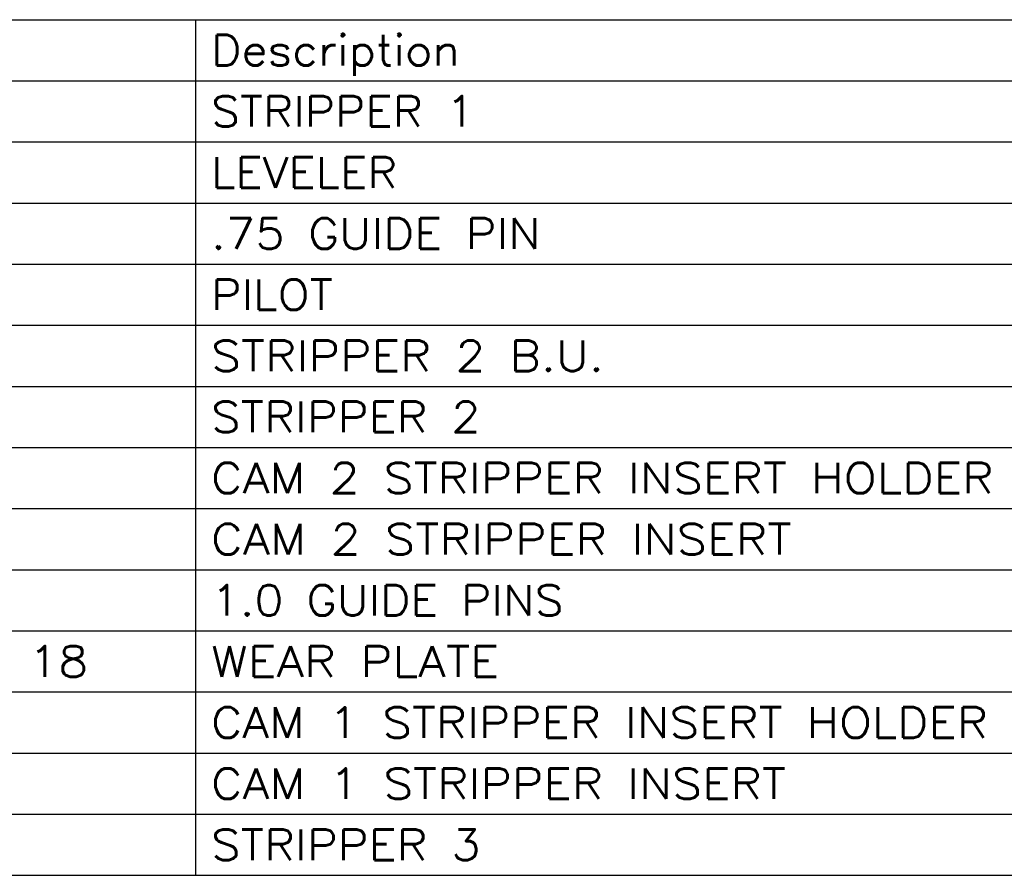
# Model space of a CAD drawing. Header units: inches. Extents: x 3 to 289, y 4 to 291.
# Tile 513 of 634: x 154.52 to 158.32, y 215.91 to 219.21. Entities that reach past the tile are written whole.
import ezdxf
from ezdxf.enums import TextEntityAlignment as Align

# ---------------------------------------------------------------- set-up
doc = ezdxf.new("R2010")
doc.units = ezdxf.units.IN
doc.header["$LTSCALE"] = 0.5
doc.header["$MEASUREMENT"] = 0
doc.layers.add('DIE', color=7, linetype='Continuous')
doc.styles.add('VERO0-Simplex', font='simplex_.ttf')

msp = doc.modelspace()

# ---------------------------------------------------------------- linework, layer by layer
at = {"layer": 'DIE', "color": 56, "linetype": 'Continuous'}
for p, q in [((149.1062, 219.2147), (161.2691, 219.2147)), ((155.2001, 215.9076), (155.2001, 219.2147)), ((149.1062, 218.9785), (161.2691, 218.9785)), ((149.1062, 218.7422), (161.2691, 218.7422)), ((149.1062, 218.506), (161.2691, 218.506)), ((149.1062, 218.2698), (161.2691, 218.2698)), ((149.1062, 218.0336), (161.2691, 218.0336)), ((149.1062, 217.7974), (161.2691, 217.7974)), ((149.1062, 217.5611), (161.2691, 217.5611)), ((149.1062, 217.3249), (161.2691, 217.3249)), ((149.1062, 217.0887), (161.2691, 217.0887)), ((149.1062, 216.8525), (161.2691, 216.8525)), ((149.1062, 216.6163), (161.2691, 216.6163)), ((149.1062, 216.38), (161.2691, 216.38)), ((149.1062, 216.1438), (161.2691, 216.1438)), ((149.1062, 215.9076), (161.2691, 215.9076))]:
    msp.add_line(p, q, dxfattribs=at)

# ---------------------------------------------------------------- texts
at = {"layer": 'DIE', "color": 7, "linetype": 'Continuous', "style": 'VERO0-Simplex'}
for s, width, p, p2 in [('Description', 0.999596, (155.2591, 219.0375), (156.2204, 219.0375)), ('STRIPPER 1', 1.000781, (155.2591, 218.8013), (156.2778, 218.8013)), ('LEVELER', 1.000467, (155.2591, 218.5651), (155.9787, 218.5651)), ('.75 GUIDE PIN', 1.000731, (155.2591, 218.3288), (156.5322, 218.3288)), ('PILOT', 0.999971, (155.2591, 218.0926), (155.7294, 218.0926)), ('STRIPPER 2 B.U.', 1.000986, (155.2591, 217.8564), (156.7764, 217.8564)), ('STRIPPER 2', 1.000921, (155.2591, 217.6202), (156.3002, 217.6202)), ('CAM 2 STRIPPER INSERT HOLDER', 1.000559, (155.2591, 217.384), (158.2823, 217.384)), ('CAM 2 STRIPPER INSERT', 1.000459, (155.2591, 217.1477), (157.5015, 217.1477)), ('1.0 GUIDE PINS', 1.000769, (155.2591, 216.9115), (156.6208, 216.9115)), ('AMPCO 18', 1.000853, (153.8481, 216.6753), (154.7846, 216.6753)), ('WEAR PLATE', 1.000168, (155.2591, 216.6753), (156.3719, 216.6753)), ('CAM 1 STRIPPER INSERT HOLDER', 1.000509, (155.2591, 216.4391), (158.26, 216.4391)), ('CAM 1 STRIPPER INSERT', 1.00039, (155.2591, 216.2029), (157.4792, 216.2029)), ('STRIPPER 3', 1.000921, (155.2591, 215.9666), (156.3002, 215.9666))]:
    msp.add_text(s, height=0.11811, dxfattribs=dict(at, width=width)).set_placement(p, p2, align=Align.FIT)

doc.saveas('drawing.dxf')
